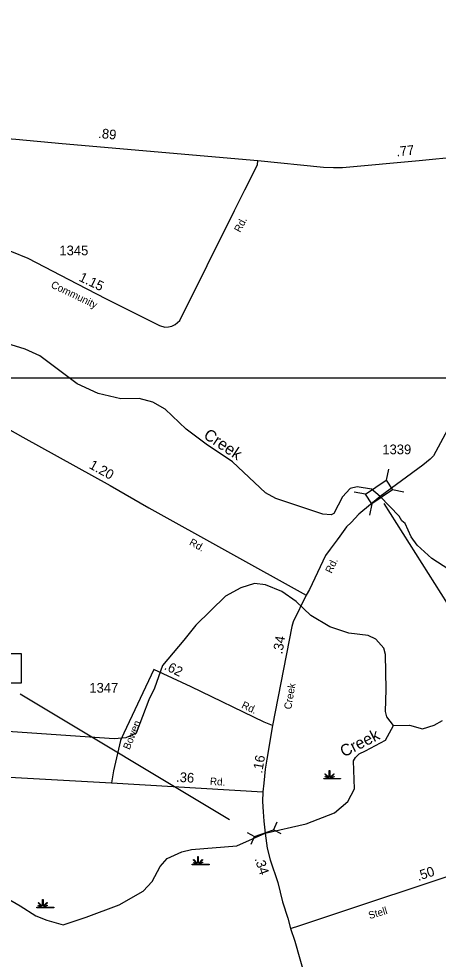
# Model space of a CAD drawing. Extents: x 2532689 to 2764727, y 536648 to 732970.
# Drawn here: x 2643510 to 2648911, y 641515 to 653624 of the extents above; entities that cross this region are included whole.
import ezdxf

# ---------------------------------------------------------------- set-up
doc = ezdxf.new("R2010")
doc.units = 0
for name, color, linetype in [('Exist Hydrographic Creek Single Shore', 7, 'Continuous'), ('Exist Hydrographic Creek Single Shore Label', 7, 'Continuous'), ('Exist Hydrographic Swamp CELL', 7, 'Continuous'), ('Exist Road Primary US Attributed', 7, 'Continuous'), ('Exist Road Primary US Mileage Hundredths English Label', 7, 'Continuous'), ('Exist Road Secondary Mileage Hundredths English Label', 7, 'Continuous'), ('Exist Road Secondary Structure Pipe CELL', 7, 'Continuous'), ('Exist Road Secondary Structure Pipe Number Label', 7, 'Continuous'), ('Exist Road Secondary Structure Standard Bridge CELL', 7, 'Continuous'), ('Exist Road Secondary Structure Standard Bridge Number Label', 7, 'Continuous'), ('Exist Road Secondary Type 41 Attributed', 7, 'Continuous'), ('Exist Road Secondary Type 51 Attributed', 7, 'Continuous'), ('Exist Road Secondary Type 51 Label', 7, 'Continuous'), ('Exist Road Secondary Type 51 Number Label', 7, 'Continuous'), ('Map Preparation Inset Cut Line', 7, 'Continuous')]:
    doc.layers.add(name, color=color, linetype=linetype)

msp = doc.modelspace()

# ---------------------------------------------------------------- linework, layer by layer
at = {"layer": 'Exist Hydrographic Creek Single Shore'}
for points in [[(2648163, 647474), (2648051, 647568), (2647867, 647596), (2647776, 647576), (2647678, 647467), (2647566, 647256), (2647533, 647238), (2647425, 647244), (2646820, 647449), (2646685, 647519), (2646260, 647919), (2645921, 648145), (2645667, 648341), (2645394, 648599), (2645234, 648688), (2645058, 648734), (2644825, 648731), (2644532, 648798), (2644262, 648925), (2643779, 649283), (2643594, 649370), (2643241, 649478)], [(2649697, 646646), (2649681, 646586), (2649576, 646460), (2649443, 646422), (2649351, 646428), (2649049, 646531), (2648829, 646676), (2648642, 646846), (2648565, 646955), (2648486, 647126), (2648443, 647160), (2648409, 647218), (2648163, 647474)], [(2648335, 644522), (2648249, 644637), (2648231, 644705), (2648241, 644988), (2648231, 645437), (2648213, 645519), (2648110, 645636), (2648009, 645681), (2647759, 645711), (2647515, 645796), (2647270, 645940), (2647083, 646120), (2646897, 646250), (2646686, 646337), (2646544, 646351), (2646370, 646298), (2646173, 646191), (2645789, 645818), (2645635, 645621), (2645359, 645298), (2645257, 645005), (2645185, 644855), (2645020, 644424), (2644888, 644363), (2644738, 644351), (2643052, 644466)], [(2647820, 644071), (2647844, 644112), (2647894, 644158), (2647975, 644199), (2648231, 644337), (2648335, 644522)], [(2648335, 644522), (2648543, 644527), (2648711, 644482), (2648860, 644527), (2648967, 644587)], [(2642970, 642440), (2643205, 642387), (2643526, 642203), (2643729, 642074), (2643871, 642017), (2644081, 641957), (2644379, 642054), (2644801, 642216), (2645113, 642389), (2645227, 642515), (2645331, 642710), (2645421, 642812), (2645611, 642898), (2645735, 642926), (2646317, 642973), (2646683, 643139), (2647211, 643259), (2647575, 643401), (2647747, 643546), (2647835, 643707), (2647820, 644071)]]:
    msp.add_lwpolyline(points, dxfattribs=at)
at = {"layer": 'Exist Hydrographic Swamp CELL'}
for points in [[(2647438, 643843), (2647490, 643843), (2647492, 643846), (2647454, 643861), (2647457, 643866), (2647495, 643851), (2647496, 643854), (2647452, 643898), (2647457, 643903), (2647502, 643858), (2647509, 643860), (2647509, 643943), (2647516, 643943), (2647516, 643860), (2647522, 643858), (2647567, 643903), (2647573, 643898), (2647528, 643854), (2647530, 643850), (2647571, 643869), (2647573, 643864), (2647532, 643846), (2647534, 643843), (2647655, 643843), (2647655, 643836), (2647438, 643836)], [(2645743, 642738), (2645796, 642738), (2645798, 642741), (2645759, 642756), (2645762, 642761), (2645800, 642745), (2645802, 642748), (2645757, 642793), (2645762, 642798), (2645808, 642753), (2645814, 642755), (2645814, 642838), (2645821, 642838), (2645821, 642755), (2645827, 642753), (2645873, 642798), (2645878, 642793), (2645833, 642748), (2645835, 642745), (2645876, 642763), (2645879, 642758), (2645838, 642741), (2645839, 642738), (2645960, 642738), (2645960, 642730), (2645743, 642730)], [(2643744, 642185), (2643796, 642185), (2643798, 642189), (2643760, 642203), (2643763, 642209), (2643801, 642193), (2643802, 642196), (2643758, 642240), (2643763, 642245), (2643808, 642200), (2643814, 642202), (2643814, 642285), (2643822, 642285), (2643822, 642202), (2643828, 642200), (2643873, 642245), (2643878, 642240), (2643834, 642196), (2643836, 642192), (2643877, 642211), (2643879, 642206), (2643838, 642188), (2643840, 642185), (2643961, 642185), (2643961, 642178), (2643744, 642178)]]:
    msp.add_lwpolyline(points, close=True, dxfattribs=at)
at = {"layer": 'Exist Road Primary US Attributed'}
for points in [[(2641983, 652206), (2643142, 652100), (2643472, 652075), (2644068, 652020), (2646587, 651801)], [(2646587, 651801), (2647433, 651715), (2647563, 651711), (2647680, 651711), (2648665, 651801), (2649707, 651901), (2649841, 651932), (2650200, 652013), (2650688, 652126)]]:
    msp.add_lwpolyline(points, dxfattribs=at)
at = {"layer": 'Exist Road Secondary Structure Pipe CELL'}
for p, q in [((2646835, 643279), (2646791, 643180)), ((2646547, 643095), (2646791, 643180)), ((2646887, 643131), (2646791, 643180)), ((2646451, 643145), (2646547, 643095)), ((2646503, 642996), (2646547, 643095))]:
    msp.add_line(p, q, dxfattribs=at)
at = {"layer": 'Exist Road Secondary Structure Pipe Number Label'}
msp.add_line((2646225, 643308), (2643528, 644926), dxfattribs=at)
msp.add_lwpolyline([(2642274, 645452), (2643540, 645452), (2643540, 645068), (2642274, 645068)], close=True, dxfattribs=at)
at = {"layer": 'Exist Road Secondary Structure Standard Bridge CELL'}
for p, q in [((2648270, 647826), (2648241, 647682)), ((2647974, 647501), (2647830, 647530)), ((2648468, 647528), (2648324, 647557)), ((2648056, 647378), (2648027, 647234))]:
    msp.add_line(p, q, dxfattribs=at)
msp.add_lwpolyline([(2648324, 647557), (2648056, 647378), (2647973, 647503), (2648241, 647682)], close=True, dxfattribs=at)
at = {"layer": 'Exist Road Secondary Structure Standard Bridge Number Label'}
msp.add_line((2648211, 647384), (2649348, 645583), dxfattribs=at)
at = {"layer": 'Exist Road Secondary Type 41 Attributed'}
msp.add_lwpolyline([(2646779, 644526), (2646668, 644566), (2645730, 645021), (2645249, 645245), (2644862, 644426), (2644820, 644332), (2644729, 643942), (2644702, 643786)], dxfattribs=at)
at = {"layer": 'Exist Road Secondary Type 51 Attributed'}
for p, q in [((2639963, 644046), (2644702, 643786)), ((2644702, 643786), (2646653, 643669))]:
    msp.add_line(p, q, dxfattribs=at)
for points in [[(2650688, 652126), (2650675, 652033), (2650289, 650731), (2650233, 650580), (2650220, 650540), (2648850, 647995), (2648808, 647952), (2648714, 647876), (2648163, 647474)], [(2642238, 650786), (2642957, 650650), (2643063, 650639), (2643207, 650646), (2643299, 650646), (2643414, 650628), (2643625, 650542), (2644263, 650212), (2644634, 650018), (2645321, 649676), (2645392, 649654), (2645439, 649656), (2645481, 649668), (2645522, 649688), (2645583, 649741), (2646286, 651156), (2646345, 651266), (2646421, 651422), (2646582, 651745), (2646587, 651801)], [(2641683, 649297), (2643563, 648238), (2644687, 647615), (2645183, 647326), (2647211, 646204)], [(2648163, 647474), (2647891, 647246), (2647789, 647136), (2647729, 647082), (2647644, 646963), (2647608, 646915), (2647522, 646793), (2647461, 646712), (2647252, 646276), (2647211, 646204)], [(2647211, 646204), (2647044, 645859), (2647028, 645798), (2646779, 644526)], [(2646779, 644526), (2646706, 644092), (2646684, 643960), (2646664, 643781), (2646653, 643669)], [(2646653, 643669), (2646648, 643547), (2646655, 643411), (2646665, 643293), (2646683, 643139), (2646709, 642943), (2646747, 642793), (2646847, 642501), (2646906, 642255), (2646973, 642041), (2647011, 641911)], [(2647011, 641911), (2647129, 641949), (2649540, 642751)], [(2647011, 641911), (2647063, 641748), (2647508, 640185), (2647519, 639997), (2647518, 639939), (2647516, 639853)]]:
    msp.add_lwpolyline(points, dxfattribs=at)
at = {"layer": 'Map Preparation Inset Cut Line'}
for points in [[(2625780, 692342), (2701222, 692342), (2701222, 670513), (2663418, 670513), (2663418, 648997), (2625780, 648997)], [(2637707, 620490), (2663418, 620490), (2663418, 648997), (2637707, 648997)]]:
    msp.add_lwpolyline(points, close=True, dxfattribs=at)

# ---------------------------------------------------------------- texts
at = {"layer": 'Exist Hydrographic Creek Single Shore Label'}
for rotation, p in [(326.3099, (2645877, 648233)), (26.853, (2647695, 644112))]:
    msp.add_text('Creek', height=150, rotation=rotation, dxfattribs=at).set_placement(p)
at = {"layer": 'Exist Road Primary US Mileage Hundredths English Label'}
for s, rotation, p in [('.89', 354.2706, (2644529, 652091)), ('.77', 5.8765, (2648377, 651851))]:
    msp.add_text(s, height=125, rotation=rotation, dxfattribs=at).set_placement(p)
at = {"layer": 'Exist Road Secondary Mileage Hundredths English Label'}
for s, rotation, p in [('1.15', 334.3706, (2644274, 650255)), ('1.20', 330.9921, (2644405, 647843)), ('.34', 80.3886, (2646903, 645437)), ('.62', 333.375, (2645374, 645252)), ('.16', 79.8315, (2646643, 643902)), ('.36', 356.5509, (2645533, 643800)), ('.34', 288.855, (2646544, 642808)), ('.50', 18.3818, (2648655, 642522))]:
    msp.add_text(s, height=125, rotation=rotation, dxfattribs=at).set_placement(p)
at = {"layer": 'Exist Road Secondary Type 51 Label'}
for s, rotation, p in [('Rd.', 62.2791, (2646361, 650866)), ('Community', 334.3706, (2643915, 650168)), ('Rd.', 331.0511, (2645697, 646855)), ('Rd.', 64.3183, (2647537, 646476)), ('Creek', 80.3886, (2647018, 644726)), ('Rd.', 334.6187, (2646370, 644755)), ('Bowen', 67.7627, (2644936, 644205)), ('Rd.', 356.5509, (2645969, 643760)), ('Stell', 16.55, (2648028, 642030))]:
    msp.add_text(s, height=95, rotation=rotation, dxfattribs=at).set_placement(p)
at = {"layer": 'Exist Road Secondary Type 51 Number Label'}
for s, p in [('1345', (2644033, 650579)), ('1339', (2648192, 648017)), ('1347', (2644419, 644947))]:
    msp.add_text(s, height=125, dxfattribs=at).set_placement(p)

doc.saveas('drawing.dxf')
